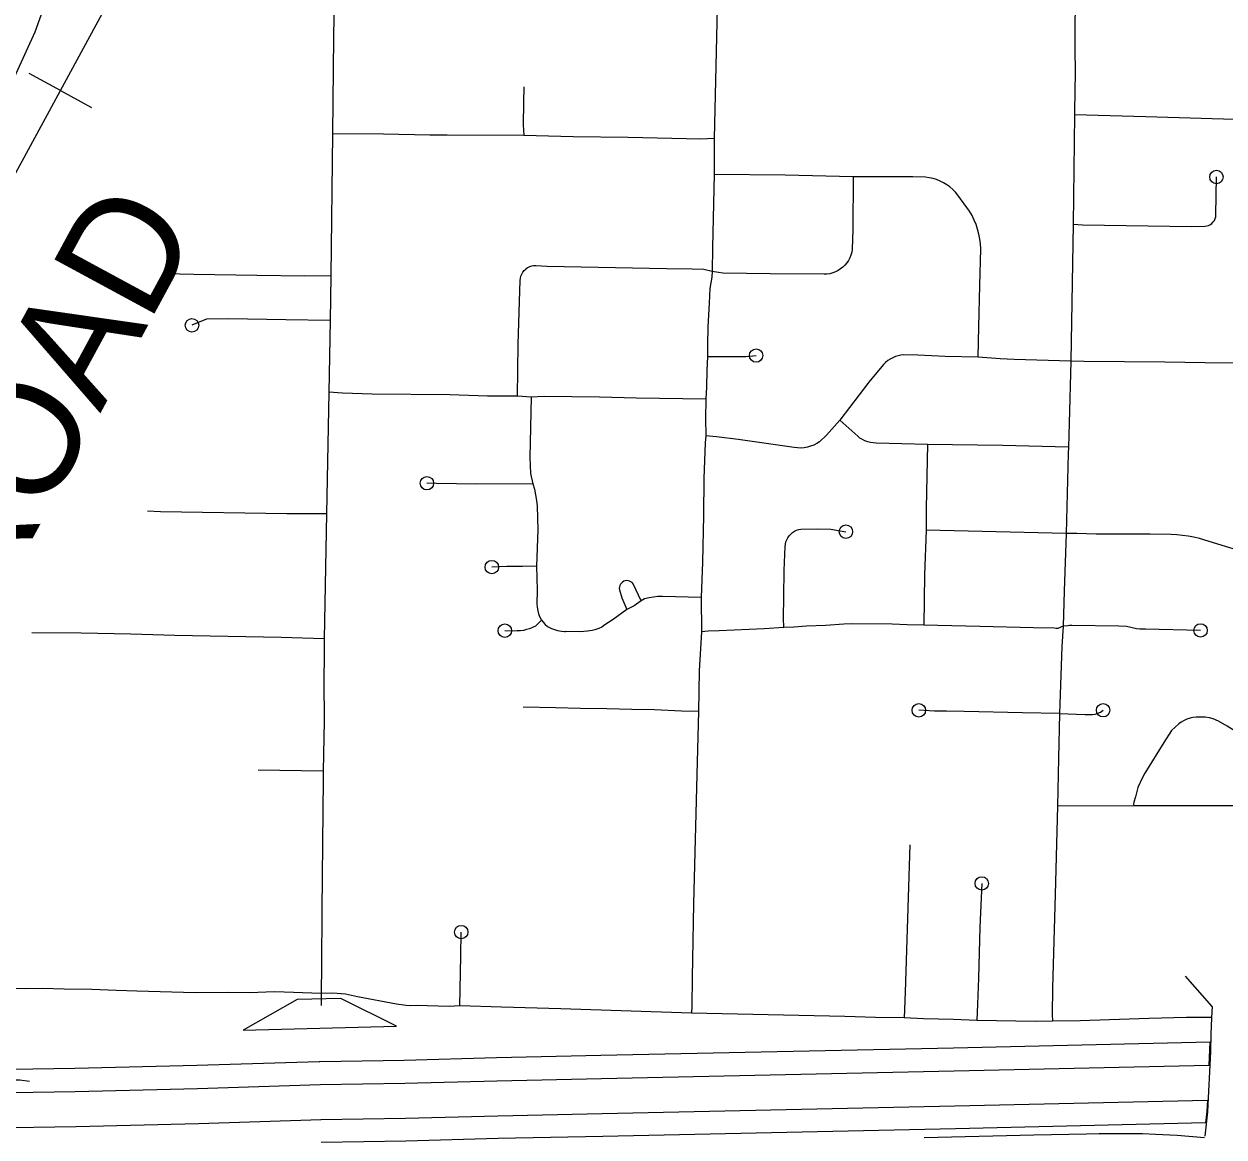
# Model space of a CAD drawing. Extents: x -19 to 366, y -4 to 359.
# Drawn here: x 151.042 to 151.886, y 186.578 to 187.361 of the extents above; entities that cross this region are included whole.
import ezdxf

# ---------------------------------------------------------------- set-up
doc = ezdxf.new("R2010")
doc.units = 0
for name, color, linetype in [('Level 15', 7, 'Continuous'), ('Level 19', 7, 'Continuous'), ('Level 27', 7, 'Continuous'), ('Level 33', 7, 'Continuous'), ('Level 39', 7, 'Continuous'), ('Level 40', 7, 'Continuous'), ('Level 42', 7, 'Continuous'), ('Level 60', 7, 'Continuous')]:
    doc.layers.add(name, color=color, linetype=linetype)

msp = doc.modelspace()

# ---------------------------------------------------------------- linework, layer by layer
at = {"layer": 'Level 15'}
msp.add_lwpolyline([(150.68624, 186.70919), (150.77578, 186.84402), (150.83705, 186.94667), (150.85188, 186.97205), (150.86503, 186.9984), (150.87942, 187.02459), (150.89302, 187.05147), (150.90272, 187.06969), (150.92279, 187.10604), (150.94084, 187.14014), (150.9624, 187.18479), (150.98241, 187.22153), (151.02128, 187.29435), (151.0494, 187.35559), (151.06383, 187.39574)], dxfattribs=at)
at = {"layer": 'Level 19'}
for p, q in [((151.69574, 186.64035), (151.69579, 186.64035)), ((151.24987, 186.63074), (151.24943, 186.63073)), ((151.69706, 186.58355), (151.69701, 186.58355))]:
    msp.add_line(p, q, dxfattribs=at)
for points in [[(151.87563, 186.62843), (151.87634, 186.64455), (151.69574, 186.64035)], [(151.69579, 186.64035), (151.44761, 186.63502), (151.374, 186.63344), (151.3092, 186.63167), (151.24987, 186.63074)], [(151.24943, 186.63073), (151.16322, 186.62804), (151.07739, 186.62597), (151.01802, 186.62503), (150.99373, 186.62502), (150.97442, 186.62467), (150.96088, 186.62447)], [(151.69612, 186.62426), (151.87563, 186.62843)], [(151.25012, 186.61464), (151.30955, 186.61557), (151.37439, 186.61734), (151.44796, 186.61892), (151.69614, 186.62426)], [(150.96112, 186.60838), (150.97469, 186.60858), (150.99387, 186.60893), (151.01815, 186.60893), (151.07771, 186.60987), (151.16366, 186.61195), (151.24993, 186.61463)], [(151.69669, 186.59964), (151.87436, 186.60377)], [(151.87436, 186.60377), (151.87393, 186.5958), (151.87295, 186.58764), (151.69706, 186.58355)], [(151.25051, 186.59002), (151.31008, 186.59096), (151.37499, 186.59273), (151.44849, 186.59431), (151.69667, 186.59964)], [(150.96148, 186.58376), (150.9751, 186.58396), (150.9941, 186.5843), (151.01835, 186.58431), (151.0782, 186.58525), (151.16434, 186.58733), (151.2507, 186.59003)], [(151.69701, 186.58355), (151.44883, 186.57821), (151.37538, 186.57663), (151.31042, 186.57486), (151.25076, 186.57392)]]:
    msp.add_lwpolyline(points, dxfattribs=at)
at = {"layer": 'Level 27'}
for points in [[(151.04543, 186.61689), (151.03873, 186.61782), (151.02528, 186.6178), (150.9742, 186.6166), (150.88374, 186.61476), (150.87543, 186.61472), (150.86882, 186.61492), (150.86177, 186.61549), (150.85473, 186.61628), (150.84312, 186.61794), (150.76537, 186.63133)], [(151.87243, 186.57723), (151.85315, 186.57871), (151.83797, 186.57961), (151.82872, 186.57991), (151.81598, 186.58002), (151.79822, 186.57996), (151.78925, 186.57967), (151.75215, 186.57909), (151.6751, 186.57724)]]:
    msp.add_lwpolyline(points, dxfattribs=at)
at = {"layer": 'Level 33'}
for points in [[(151.53041, 187.41221), (151.52953, 187.38291), (151.52717, 187.28063)], [(151.78183, 187.38526), (151.78108, 187.36291), (151.78098, 187.34622), (151.78125, 187.32455), (151.78115, 187.31622), (151.78093, 187.29724)], [(151.25989, 187.38159), (151.25936, 187.3517), (151.25869, 187.28387)], [(151.39329, 187.31693), (151.39303, 187.30595), (151.3929, 187.29032), (151.39336, 187.28272)], [(151.78093, 187.29724), (151.7798, 187.22036)], [(151.83095, 187.29578), (151.78093, 187.29724)], [(151.91989, 187.29288), (151.9013, 187.29373), (151.83095, 187.29578)], [(151.25869, 187.28387), (151.25758, 187.18393)], [(151.39336, 187.28272), (151.33938, 187.28307), (151.3273, 187.283), (151.29448, 187.28366), (151.25869, 187.28387)], [(151.52717, 187.28063), (151.51797, 187.28012), (151.4668, 187.28125), (151.42799, 187.2819), (151.39336, 187.28272)], [(151.52717, 187.28063), (151.52735, 187.25536)], [(151.52735, 187.25536), (151.52612, 187.20383), (151.52591, 187.18699)], [(151.62517, 187.25374), (151.6249, 187.2165), (151.62444, 187.2026), (151.62408, 187.20057), (151.6235, 187.19859), (151.62273, 187.19667), (151.62176, 187.19485), (151.6206, 187.19313), (151.6193, 187.19154), (151.61783, 187.19009), (151.61621, 187.1888), (151.61447, 187.18768), (151.61262, 187.18675), (151.6107, 187.18601), (151.60871, 187.18546), (151.60668, 187.18513), (151.60462, 187.18501), (151.56677, 187.18528), (151.53329, 187.18575), (151.53024, 187.18637), (151.52591, 187.18699)], [(151.62517, 187.25374), (151.57736, 187.25482), (151.52735, 187.25536)], [(151.71304, 187.12664), (151.71349, 187.14809), (151.71435, 187.17715), (151.71488, 187.20292), (151.71463, 187.2064), (151.7142, 187.20987), (151.71353, 187.2133), (151.71267, 187.21668), (151.71157, 187.22), (151.71027, 187.22324), (151.70878, 187.2264), (151.70708, 187.22945), (151.69876, 187.24082), (151.69706, 187.24287), (151.69518, 187.24479), (151.69316, 187.24653), (151.69101, 187.2481), (151.68872, 187.24949), (151.68631, 187.25068), (151.68384, 187.25166), (151.68129, 187.25243), (151.67866, 187.25299), (151.676, 187.25332), (151.66701, 187.25369), (151.62517, 187.25374)], [(151.7798, 187.22036), (151.78658, 187.21992), (151.86331, 187.21863), (151.87256, 187.21894), (151.87393, 187.2191), (151.87522, 187.21949), (151.87645, 187.22009), (151.87754, 187.22089), (151.87851, 187.22187), (151.87928, 187.22299), (151.87984, 187.22422), (151.8802, 187.22554), (151.88032, 187.22689), (151.88076, 187.25354)], [(151.7798, 187.22036), (151.77817, 187.12399)], [(151.52591, 187.18699), (151.52009, 187.18834), (151.51177, 187.18873), (151.4937, 187.18877), (151.40966, 187.1906), (151.40177, 187.19096), (151.40025, 187.19092), (151.39874, 187.19066), (151.39731, 187.19019), (151.39594, 187.18952), (151.39471, 187.18865)], [(151.25758, 187.18393), (151.23902, 187.18379), (151.20545, 187.1841), (151.16102, 187.18487), (151.14097, 187.1854)], [(151.25758, 187.18393), (151.25698, 187.15255)], [(151.38885, 187.0993), (151.38942, 187.1358), (151.39077, 187.18073), (151.39092, 187.18225), (151.3913, 187.18372), (151.39188, 187.18513), (151.39264, 187.18644), (151.39358, 187.18762), (151.39471, 187.18865)], [(151.52591, 187.18699), (151.52556, 187.18297), (151.52502, 187.17898), (151.52431, 187.17501), (151.52369, 187.16462), (151.52293, 187.14816), (151.52257, 187.13559), (151.52261, 187.1271)], [(151.25698, 187.15255), (151.22597, 187.15286), (151.18542, 187.15356), (151.17001, 187.15345), (151.15981, 187.14912)], [(151.25698, 187.15255), (151.25612, 187.10202)], [(151.52261, 187.1271), (151.52205, 187.11734), (151.52185, 187.10571), (151.52138, 187.09704)], [(151.52261, 187.1271), (151.52554, 187.12724), (151.54958, 187.12714), (151.55679, 187.12783)], [(151.71304, 187.12664), (151.68984, 187.12717), (151.67058, 187.12811), (151.66079, 187.12824), (151.65876, 187.12805), (151.65678, 187.12767), (151.65486, 187.12709), (151.65299, 187.12633), (151.65119, 187.12538), (151.64952, 187.12426), (151.64795, 187.12299), (151.64652, 187.12156), (151.63612, 187.10902), (151.61568, 187.08224)], [(151.77817, 187.12399), (151.73847, 187.12512), (151.72863, 187.12558), (151.71304, 187.12664)], [(151.77817, 187.12399), (151.77716, 187.08012), (151.77658, 187.06327)], [(151.9136, 187.12228), (151.87254, 187.12266), (151.84432, 187.12323), (151.78777, 187.1237), (151.77817, 187.12399)], [(151.25612, 187.10202), (151.25451, 187.01641)], [(151.38885, 187.0993), (151.36768, 187.09933), (151.34117, 187.10021), (151.28657, 187.10061), (151.26564, 187.10126), (151.25612, 187.10202)], [(151.39851, 187.09864), (151.38885, 187.0993)], [(151.39851, 187.09864), (151.39756, 187.05598), (151.39772, 187.05039), (151.39815, 187.04482), (151.39967, 187.03758)], [(151.52138, 187.09704), (151.47262, 187.09776), (151.44663, 187.09864), (151.40757, 187.09905), (151.39851, 187.09864)], [(151.52138, 187.09704), (151.52121, 187.08351), (151.52148, 187.07129)], [(151.61568, 187.08224), (151.6063, 187.07183), (151.60144, 187.06719), (151.59944, 187.06593), (151.59737, 187.06486), (151.59517, 187.064), (151.59291, 187.06336), (151.5906, 187.06293), (151.58826, 187.06274), (151.5859, 187.06277), (151.58357, 187.06302), (151.54413, 187.06868), (151.52901, 187.07067), (151.52148, 187.07129)], [(151.67731, 187.06533), (151.64131, 187.06617), (151.63927, 187.06628), (151.63727, 187.06659), (151.63531, 187.0671), (151.63342, 187.06781), (151.63159, 187.0687), (151.62988, 187.06978), (151.62828, 187.07102), (151.61568, 187.08224)], [(151.52148, 187.07129), (151.52097, 187.06644), (151.52006, 187.04124), (151.51973, 187.0152), (151.51905, 186.98246), (151.51823, 186.95754)], [(151.67731, 187.06533), (151.67649, 187.02045), (151.67656, 187.00488)], [(151.77658, 187.06327), (151.73019, 187.06447), (151.67731, 187.06533)], [(151.77647, 187.05892), (151.77503, 187.00252)], [(151.77658, 187.06327), (151.77647, 187.05892)], [(151.39967, 187.03758), (151.36001, 187.03728), (151.33193, 187.0377), (151.32515, 187.03795)], [(151.39967, 187.03758), (151.40076, 187.03369), (151.40163, 187.02975), (151.40232, 187.02578), (151.40279, 187.02178), (151.40315, 187.00517), (151.40235, 186.97955)], [(151.25451, 187.01641), (151.22661, 187.01648), (151.13756, 187.01793), (151.12851, 187.0182)], [(151.25451, 187.01641), (151.25294, 186.92847)], [(151.57629, 186.93645), (151.57614, 186.94303), (151.57625, 186.95834), (151.57663, 186.9765), (151.57724, 186.9934), (151.5774, 186.99502), (151.57776, 186.99662), (151.57833, 186.99815), (151.57909, 186.99961), (151.58002, 187.00095), (151.58112, 187.00216), (151.58237, 187.00322), (151.58374, 187.00412), (151.58521, 187.00483), (151.58676, 187.00535), (151.58836, 187.00567), (151.59972, 187.00584), (151.60928, 187.00551), (151.62001, 187.00383)], [(151.67656, 187.00488), (151.67529, 186.97336), (151.67486, 186.93803)], [(151.77503, 187.00252), (151.67656, 187.00488)], [(151.77503, 187.00252), (151.77349, 186.96209), (151.77281, 186.93729)], [(151.9184, 186.98147), (151.9145, 186.98358), (151.91051, 186.98552), (151.90573, 186.98758), (151.90087, 186.98938), (151.89592, 186.99094), (151.89089, 186.99225), (151.86883, 186.99898), (151.86491, 186.99994), (151.86094, 187.0007), (151.85694, 187.00127), (151.85293, 187.00165), (151.84889, 187.00183), (151.8342, 187.0021), (151.79607, 187.00217), (151.78249, 187.00251), (151.77503, 187.00252)], [(151.40235, 186.97955), (151.39246, 186.97928), (151.38133, 186.97928), (151.37082, 186.97894)], [(151.40235, 186.97955), (151.40264, 186.96266), (151.4026, 186.953), (151.40274, 186.95061), (151.40312, 186.94824), (151.40378, 186.94594), (151.40468, 186.94372), (151.40583, 186.94161)], [(151.47581, 186.95511), (151.47022, 186.96725), (151.46951, 186.96802), (151.46866, 186.96863), (151.46772, 186.96908), (151.4667, 186.96933), (151.46565, 186.96938), (151.46464, 186.96924), (151.46365, 186.9689), (151.46275, 186.96837), (151.46196, 186.96769), (151.46132, 186.96686), (151.46085, 186.96593), (151.46057, 186.96493), (151.46049, 186.96389), (151.46059, 186.96285), (151.4623, 186.95722), (151.46574, 186.94909)], [(151.47581, 186.95511), (151.47099, 186.95168), (151.46574, 186.94909)], [(151.51823, 186.95754), (151.49088, 186.95826), (151.4877, 186.95818), (151.48454, 186.95785), (151.48143, 186.95729), (151.47835, 186.9565), (151.47581, 186.95511)], [(151.51823, 186.95754), (151.51847, 186.9334)], [(151.46574, 186.94909), (151.45626, 186.94195), (151.45034, 186.93821), (151.44832, 186.93672), (151.44617, 186.93574), (151.44322, 186.93473), (151.44138, 186.93428), (151.43813, 186.93379), (151.43295, 186.93345), (151.42255, 186.93366)], [(151.40583, 186.94161), (151.40148, 186.93745), (151.39949, 186.93642), (151.39744, 186.93556), (151.39532, 186.93489), (151.39316, 186.9344), (151.39094, 186.9341), (151.38872, 186.93399), (151.38441, 186.93392), (151.37998, 186.93417)], [(151.40583, 186.94161), (151.40829, 186.93861), (151.40994, 186.93714), (151.41275, 186.93572), (151.41715, 186.93432), (151.41977, 186.93381), (151.42186, 186.93367), (151.42255, 186.93366)], [(151.67486, 186.93803), (151.66315, 186.93818), (151.65262, 186.93871), (151.62422, 186.93894), (151.61859, 186.93872), (151.60571, 186.93784), (151.59234, 186.93743), (151.58336, 186.93667), (151.57629, 186.93645)], [(151.77281, 186.93729), (151.76921, 186.93581), (151.76786, 186.93572), (151.76653, 186.93587), (151.75212, 186.93609), (151.71424, 186.9372), (151.67486, 186.93803)], [(151.86957, 186.93436), (151.8308, 186.93534), (151.82679, 186.93534), (151.82454, 186.93558), (151.81734, 186.93699), (151.81217, 186.93739), (151.77895, 186.93785), (151.77741, 186.93776), (151.77605, 186.93746), (151.77281, 186.93729)], [(151.25294, 186.92847), (151.22265, 186.92932), (151.14779, 186.93077), (151.11683, 186.93182), (151.08193, 186.93246), (151.0472, 186.93267)], [(151.51847, 186.9334), (151.51679, 186.9059), (151.51617, 186.87727)], [(151.57629, 186.93645), (151.56246, 186.93553), (151.5308, 186.934), (151.52306, 186.93385), (151.51847, 186.9334)], [(151.77281, 186.93729), (151.77201, 186.92297), (151.77064, 186.88244), (151.77026, 186.87585)], [(151.25294, 186.92847), (151.25285, 186.91723)], [(151.25285, 186.91723), (151.25266, 186.89914), (151.25287, 186.87066), (151.25215, 186.83524)], [(151.51617, 186.87727), (151.50418, 186.87759), (151.48518, 186.87841), (151.46929, 186.87865), (151.45175, 186.87917), (151.43317, 186.87935), (151.41561, 186.87991), (151.39295, 186.88025)], [(151.51617, 186.87727), (151.51518, 186.83289), (151.51434, 186.80553), (151.51274, 186.7418), (151.51193, 186.70301), (151.51191, 186.69009), (151.51154, 186.66993), (151.51133, 186.66503)], [(151.77026, 186.87585), (151.74434, 186.87624), (151.70317, 186.87736), (151.69078, 186.87758), (151.6824, 186.87744), (151.67132, 186.87811)], [(151.77026, 186.87585), (151.76969, 186.84437), (151.76882, 186.81073)], [(151.77026, 186.87585), (151.78843, 186.87506), (151.79347, 186.87523), (151.79545, 186.87551), (151.79735, 186.87608), (151.79908, 186.87686), (151.80098, 186.87814)], [(151.90643, 186.85568), (151.88835, 186.86696), (151.88209, 186.87043), (151.87833, 186.87205), (151.87584, 186.8727), (151.87273, 186.8732), (151.86957, 186.87337), (151.86649, 186.87332), (151.86409, 186.87306), (151.8622, 186.87263), (151.85981, 186.87177), (151.85759, 186.87074), (151.85601, 186.86984), (151.85418, 186.86852), (151.84908, 186.86391), (151.84363, 186.85549), (151.83025, 186.83391), (151.82846, 186.83046), (151.82546, 186.82373), (151.82381, 186.81731), (151.8226, 186.8134), (151.82245, 186.8121), (151.82255, 186.81098)], [(151.25215, 186.83524), (151.20647, 186.83589)], [(151.25215, 186.83524), (151.25204, 186.82957), (151.25164, 186.78433)], [(151.82255, 186.81098), (151.76882, 186.81073)], [(151.89457, 186.81092), (151.82255, 186.81098)], [(151.76882, 186.81073), (151.76725, 186.74848), (151.7654, 186.68268), (151.76515, 186.66405), (151.76537, 186.65928)], [(151.25164, 186.78433), (151.25115, 186.73727), (151.25105, 186.69862), (151.25084, 186.67871)], [(151.66508, 186.78331), (151.66164, 186.67973), (151.6609, 186.66156)], [(151.7156, 186.75628), (151.7142, 186.72551), (151.71335, 186.68968), (151.71248, 186.67129), (151.71213, 186.65988)], [(151.34832, 186.67), (151.34907, 186.70516), (151.34927, 186.72202)], [(151.12093, 186.68052), (151.10673, 186.68088), (151.08928, 186.68165), (151.06986, 186.68172), (151.05463, 186.68239), (151.04256, 186.68201), (150.99893, 186.68225), (150.9821, 186.68301), (150.93332, 186.68407)], [(151.25084, 186.67871), (151.21821, 186.67997), (151.20009, 186.67928), (151.18465, 186.67937), (151.16196, 186.67923), (151.12093, 186.68052)], [(151.25084, 186.67871), (151.25061, 186.67031)], [(151.34832, 186.67), (151.34077, 186.66966), (151.32527, 186.66999), (151.31868, 186.67034), (151.31338, 186.67016), (151.31046, 186.67027), (151.30368, 186.67124), (151.27634, 186.67646), (151.26783, 186.67831), (151.25896, 186.67889), (151.25084, 186.67871)], [(151.51133, 186.66503), (151.41938, 186.66802), (151.37764, 186.66907), (151.34832, 186.67)], [(151.6609, 186.66156), (151.64085, 186.66195), (151.61914, 186.66265), (151.51133, 186.66503)], [(151.71213, 186.65988), (151.69563, 186.66047), (151.67452, 186.66089), (151.6609, 186.66156)], [(151.76537, 186.65928), (151.75339, 186.65912), (151.71213, 186.65988)], [(151.8773, 186.66183), (151.85976, 186.66188), (151.83311, 186.66126), (151.78476, 186.6595), (151.76537, 186.65928)]]:
    msp.add_lwpolyline(points, dxfattribs=at)
for centre in [(151.88076, 187.25354), (151.15981, 187.14912), (151.55679, 187.12783), (151.32515, 187.03795), (151.62001, 187.00383), (151.37082, 186.97894), (151.37998, 186.93417), (151.86957, 186.93436), (151.67132, 186.87811), (151.80098, 186.87814), (151.7156, 186.75628), (151.34927, 186.72202)]:
    msp.add_circle(centre, 0.00473, dxfattribs=at)
at = {"layer": 'Level 39'}
for points in [[(151.87777, 186.66964), (151.85893, 186.6909)], [(151.87777, 186.66964), (151.8773, 186.66174)], [(151.87729, 186.66153), (151.87678, 186.65025), (151.87665, 186.63794), (151.8759, 186.62352)], [(151.8759, 186.62352), (151.87519, 186.60993), (151.87443, 186.5954), (151.87251, 186.57827)]]:
    msp.add_lwpolyline(points, dxfattribs=at)
at = {"layer": 'Level 40'}
for q in [(151.04522, 187.32637), (151.08918, 187.30254)]:
    msp.add_line((151.0672, 187.31446), q, dxfattribs=at)
for points in [[(151.8694, 187.85215), (151.52781, 187.71278), (151.41534, 187.66757), (151.36027, 187.64282), (151.3385, 187.63127), (151.31244, 187.61576), (151.29002, 187.6019), (151.27023, 187.58771), (151.25011, 187.57154), (151.23032, 187.55372), (151.21119, 187.5359), (151.19503, 187.51776), (151.1759, 187.49598), (151.15974, 187.47486), (151.14358, 187.45143), (151.12643, 187.42371), (151.04002, 187.26432), (150.94141, 187.08249), (150.83851, 186.89209), (150.74814, 186.72577), (150.68718, 186.61172)], [(151.8694, 187.85215), (151.52781, 187.71278), (151.41534, 187.66757), (151.36027, 187.64282), (151.3385, 187.63127), (151.31244, 187.61576), (151.29002, 187.6019), (151.27023, 187.58771), (151.25011, 187.57154), (151.23032, 187.55372), (151.21119, 187.5359), (151.19503, 187.51776), (151.1759, 187.49598), (151.15974, 187.47486), (151.14358, 187.45143), (151.12643, 187.42371), (151.04002, 187.26432)]]:
    msp.add_lwpolyline(points, dxfattribs=at)
at = {"layer": 'Level 42'}
for p, q in [((151.23393, 186.67447), (151.1958, 186.65306)), ((151.2646, 186.67524), (151.23393, 186.67447)), ((151.30376, 186.65577), (151.2646, 186.67524)), ((151.1958, 186.65306), (151.24978, 186.65441)), ((151.24978, 186.65441), (151.30376, 186.65577))]:
    msp.add_line(p, q, dxfattribs=at)
at = {"layer": 'Level 60'}
for points in [[(154.11585, 1.87092), (153.9063, 10.48743), (153.69602, 19.10409), (153.48501, 27.72087), (153.27327, 36.3378), (153.0608, 44.95486), (152.84759, 53.57206), (152.63366, 62.1894), (152.419, 70.80688), (152.20362, 79.42449), (151.98751, 88.04225), (151.77068, 96.66014), (151.55312, 105.27817), (151.33484, 113.89634), (151.11584, 122.51465), (150.89612, 131.13311), (150.67568, 139.7517), (150.45452, 148.37043), (150.23264, 156.98931), (150.01005, 165.60832), (149.78674, 174.22748), (149.56272, 182.84677), (149.33799, 191.46621), (149.11254, 200.0858), (148.88638, 208.70552), (148.65952, 217.32539), (148.43194, 225.9454), (148.20366, 234.56555), (147.97466, 243.18584), (147.74497, 251.80628), (147.51457, 260.42687), (147.28346, 269.04759), (147.05165, 277.66846), (146.81914, 286.28948), (146.58593, 294.91064), (146.35202, 303.53194), (146.11742, 312.15339), (145.88211, 320.77499), (145.64611, 329.39673), (145.40941, 338.01861), (145.17202, 346.64065)], [(0, 180.89994), (7.12284, 180.90436), (14.24566, 180.9176), (21.36847, 180.93968), (28.49124, 180.97058), (35.61397, 181.01031), (42.73664, 181.05888), (49.85925, 181.11627), (56.98178, 181.18249), (64.10422, 181.25754), (71.22656, 181.34142), (78.3488, 181.43413), (85.47091, 181.53567), (92.5929, 181.64603), (99.71474, 181.76523), (106.83643, 181.89325), (113.95795, 182.0301), (121.0793, 182.17578), (128.20046, 182.33029), (135.32143, 182.49362), (142.44218, 182.66579), (149.56272, 182.84677), (156.68303, 183.03659), (163.8031, 183.23523), (170.92291, 183.4427), (178.04247, 183.65899), (185.16175, 183.88411), (192.28074, 184.11805), (199.39944, 184.36082), (206.51784, 184.61242), (213.63591, 184.87283), (220.75366, 185.14207), (227.87107, 185.42014), (234.98813, 185.70702), (242.10483, 186.00273), (249.22115, 186.30726), (256.33709, 186.62061), (263.45264, 186.94279), (270.56779, 187.27378), (277.68251, 187.61359), (284.79682, 187.96222), (291.91068, 188.31967), (299.02409, 188.68594), (306.13705, 189.06103), (313.24954, 189.44494), (320.36154, 189.83766), (327.47305, 190.23919), (334.58406, 190.64954), (341.69455, 191.06871)]]:
    msp.add_spline(points, degree=3, dxfattribs=at)

# ---------------------------------------------------------------- texts
at = {"layer": 'Level 40'}
msp.add_text('RAILROAD', height=0.08, rotation=61.55463, dxfattribs=at).set_placement((150.90552, 186.73671))

doc.saveas('drawing.dxf')
